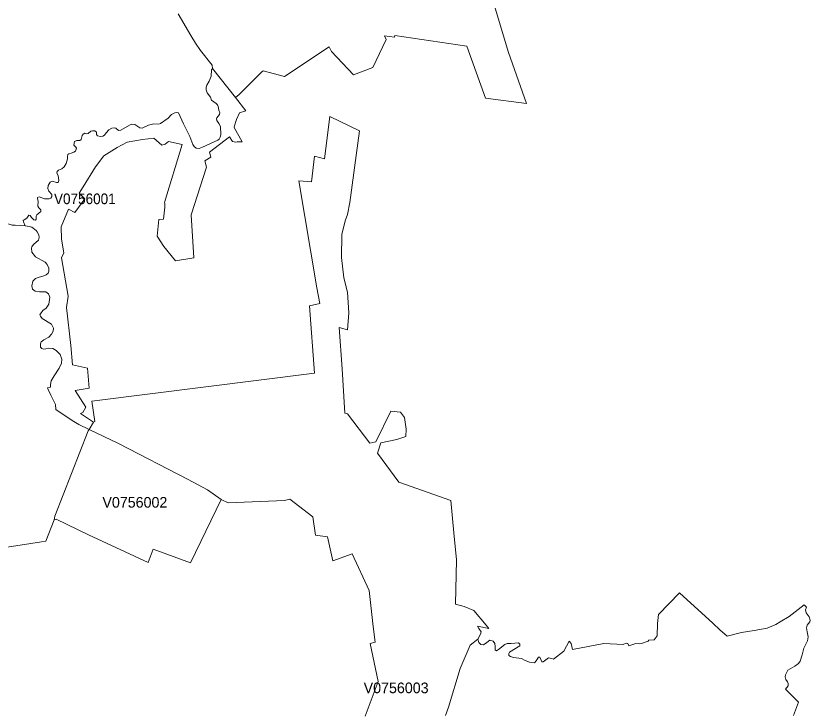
# Model space of a CAD drawing. Extents: x 369010 to 735936, y 6377141 to 6616555.
# Drawn here: x 537305 to 544763, y 6455980 to 6462508 of the extents above; entities that cross this region are included whole.
import ezdxf
from ezdxf.enums import TextEntityAlignment as Align

# ---------------------------------------------------------------- set-up
doc = ezdxf.new("R2010")
doc.units = 0
doc.header["$LTSCALE"] = 40
doc.layers.add('3', color=7, linetype='Continuous', lineweight=13)
doc.layers.add('4', color=7, linetype='Continuous')

msp = doc.modelspace()

# ---------------------------------------------------------------- linework, layer by layer
at = {"layer": '3'}
for points in [[(541806.81, 6462581.76), (541930.44, 6462164.53), (542100.24, 6461685.4), (541714.45, 6461735.71), (541538.19, 6462224.94), (540862.77, 6462322.75), (540859.96, 6462308.52), (540765.29, 6462321.43), (540781.51, 6462286.34), (540658.04, 6462023.35), (540475.49, 6461953.68), (540270.1, 6462173.3), (540247.26, 6462217.66), (539828.7, 6461939.61), (539627.28, 6461992.57), (539615.04, 6461982.64), (539400.05, 6461770.3), (539365.95, 6461743.65), (539465.59, 6461617.7), (539405.01, 6461596.85), (539375.72, 6461534.62), (539355.03, 6461465.44), (539355.03, 6461460.31), (539429.34, 6461325.42), (539384.32, 6461327.08), (539370.59, 6461321.95), (539337.65, 6461328.9), (539310.01, 6461373.75), (539121.67, 6461228.6), (539135.41, 6461181.93), (539077.98, 6461147.01), (539095.19, 6461088.59), (538952.19, 6460639.41), (538975.36, 6460235.58), (538804.73, 6460209.6), (538694.5, 6460341.5), (538631.78, 6460438.82), (538646.84, 6460596.54), (538692.35, 6460600.85), (538705.1, 6460713.89), (538705.1, 6460750.63), (538700.79, 6460755.76), (538864.97, 6461300.43), (538737.53, 6461328.57)], [(538829.06, 6462527.31), (538946.9, 6462322.75), (538991.42, 6462251.58), (539037.43, 6462183.73), (539146.83, 6462045.7), (539152.62, 6462014.58), (539365.95, 6461743.65), (539400.05, 6461770.3), (539615.04, 6461982.64), (539627.28, 6461992.57), (539828.7, 6461939.61), (540247.26, 6462217.66), (540270.1, 6462173.3), (540475.49, 6461953.68), (540658.04, 6462023.35), (540781.51, 6462286.34), (540765.29, 6462321.43), (540859.96, 6462308.52), (540862.77, 6462322.75), (541538.19, 6462224.94), (541714.45, 6461735.71), (542100.24, 6461685.4), (541930.44, 6462164.53), (541806.81, 6462581.76)], [(539098.66, 6461858.51), (539119.85, 6461895.42), (539138.88, 6461942.92), (539143.02, 6462003), (539152.62, 6462014.58), (539146.83, 6462045.7), (539037.43, 6462183.73), (538991.42, 6462251.58), (538946.9, 6462322.75), (538829.06, 6462527.31)], [(539152.62, 6462014.58), (539143.02, 6462003), (539138.88, 6461942.92), (539119.85, 6461895.42), (539098.66, 6461858.51), (539092.21, 6461840.14), (539092.71, 6461812.83), (539101.97, 6461787.51), (539131.93, 6461744.48), (539142.03, 6461716.84), (539186.88, 6461685.89), (539196.97, 6461673.98), (539205.75, 6461656.93), (539209.39, 6461623.17), (539221.47, 6461599.66), (539217.66, 6461582.12), (539192.34, 6461551.67), (539190.02, 6461540.58), (539191.35, 6461526.35), (539210.88, 6461498.04), (539226.1, 6461470.9), (539229.25, 6461390.63), (539223.29, 6461369.45), (539213.03, 6461349.59), (539200.12, 6461340.82), (539058.12, 6461277.1), (539026.67, 6461264.68), (538998.04, 6461267.33), (538978.18, 6461282.06), (538965.27, 6461299.61), (538939.45, 6461375.9), (538877.72, 6461495.89), (538832.37, 6461597.35), (538817.64, 6461602.81), (538796.95, 6461599.17), (538766, 6461581.13), (538735.05, 6461548.85), (538663.06, 6461497.22), (538648.33, 6461492.58), (538601.66, 6461496.22), (538551.01, 6461481.49), (538490.93, 6461453.36), (538467.43, 6461456.5), (538422.75, 6461488.45), (538394.94, 6461490.76), (538372.43, 6461481.99), (538289.35, 6461434.49), (538267.17, 6461431.68), (538243.17, 6461453.85), (538229.77, 6461458.82), (538204.45, 6461453.85), (538176.31, 6461437.14), (538154.13, 6461410.82), (538136.59, 6461387.82), (538122.69, 6461380.37), (538098.36, 6461377.23), (538070.55, 6461380.87), (538062.77, 6461394.27), (538061.78, 6461415.13), (538044.73, 6461429.86), (538024.87, 6461430.35), (538009.65, 6461425.22), (537984.82, 6461403.54), (537966.29, 6461400.73), (537952.88, 6461407.68), (537935.34, 6461398.41), (537925.74, 6461385.01), (537917.79, 6461348.1), (537904.88, 6461338.5), (537877.24, 6461338.83), (537855.56, 6461327.41), (537849.11, 6461295.47), (537867.15, 6461277.1), (537873.6, 6461266.01), (537863.84, 6461238.37), (537849.11, 6461227.61), (537824.12, 6461219.34), (537802.44, 6461214.7), (537792.34, 6461207.42), (537789.2, 6461186.57), (537790.52, 6461166.71), (537776.62, 6461123.34), (537757.75, 6461091.57), (537735.57, 6461071.71), (537703.8, 6461058.3), (537691.22, 6461046.38), (537690.39, 6461030.66), (537700.98, 6461008.98), (537707.44, 6460964.13), (537702.31, 6460944.27), (537687.58, 6460943.44), (537646.53, 6460957.67), (537628.16, 6460947.58), (537608.3, 6460916.13), (537605.98, 6460888), (537612.93, 6460864), (537641.07, 6460829.9), (537642.89, 6460812.36), (537632.3, 6460796.64), (537617.07, 6460790.18)], [(537821.8, 6459412.69), (537780.76, 6459771.51), (537795.82, 6459877.43), (537733.59, 6460235.25), (537755.76, 6460282.75), (537732.1, 6460412.34), (537729.78, 6460527.03), (537798.96, 6460693.36), (537859.54, 6460663.24), (537952.38, 6460790.68), (537900.58, 6460842.65), (537935.17, 6460903.72), (538051.85, 6461089.58), (538131.79, 6461193.35), (538257.08, 6461271.14), (538350.75, 6461324.27), (538493.42, 6461347.93), (538599.17, 6461358.86), (538674.81, 6461293.98), (538707.25, 6461302.58), (538737.53, 6461328.57), (538864.97, 6461300.43), (538700.79, 6460755.76), (538705.1, 6460750.63), (538705.1, 6460713.89), (538692.35, 6460600.85), (538646.84, 6460596.54), (538631.78, 6460438.82), (538694.5, 6460341.5), (538804.73, 6460209.6), (538975.36, 6460235.58), (538952.19, 6460639.41), (539095.19, 6461088.59), (539077.98, 6461147.01), (539135.41, 6461181.93), (539121.67, 6461228.6), (539310.01, 6461373.75), (539337.65, 6461328.9), (539370.59, 6461321.95), (539384.32, 6461327.08), (539429.34, 6461325.42), (539355.03, 6461460.31), (539355.03, 6461465.44), (539375.72, 6461534.62), (539405.01, 6461596.85), (539465.59, 6461617.7), (539365.95, 6461743.65), (539152.62, 6462014.58)], [(537506.35, 6460789.36), (537509, 6460802.6), (537523.4, 6460808.72), (537575.03, 6460792), (537617.07, 6460790.18), (537632.3, 6460796.64), (537642.89, 6460812.36), (537641.07, 6460829.9), (537612.93, 6460864), (537605.98, 6460888), (537608.3, 6460916.13), (537628.16, 6460947.58), (537646.53, 6460957.67), (537687.58, 6460943.44), (537702.31, 6460944.27), (537707.44, 6460964.13), (537700.98, 6461008.98), (537690.39, 6461030.66), (537691.22, 6461046.38), (537703.8, 6461058.3), (537735.57, 6461071.71), (537757.75, 6461091.57), (537776.62, 6461123.34), (537790.52, 6461166.71), (537789.2, 6461186.57), (537792.34, 6461207.42), (537802.44, 6461214.7), (537824.12, 6461219.34), (537849.11, 6461227.61), (537863.84, 6461238.37), (537873.6, 6461266.01), (537867.15, 6461277.1), (537849.11, 6461295.47), (537855.56, 6461327.41), (537877.24, 6461338.83), (537904.88, 6461338.5), (537917.79, 6461348.1), (537925.74, 6461385.01), (537935.34, 6461398.41), (537952.88, 6461407.68), (537966.29, 6461400.73), (537984.82, 6461403.54), (538009.65, 6461425.22), (538024.87, 6461430.35), (538044.73, 6461429.86), (538061.78, 6461415.13), (538062.77, 6461394.27), (538070.55, 6461380.87), (538098.36, 6461377.23), (538122.69, 6461380.37), (538136.59, 6461387.82), (538154.13, 6461410.82), (538176.31, 6461437.14), (538204.45, 6461453.85), (538229.77, 6461458.82), (538243.17, 6461453.85), (538267.17, 6461431.68), (538289.35, 6461434.49), (538372.43, 6461481.99), (538394.94, 6461490.76), (538422.75, 6461488.45), (538467.43, 6461456.5), (538490.93, 6461453.36), (538551.01, 6461481.49), (538601.66, 6461496.22), (538648.33, 6461492.58), (538663.06, 6461497.22), (538735.05, 6461548.85), (538766, 6461581.13), (538796.95, 6461599.17), (538817.64, 6461602.81), (538832.37, 6461597.35), (538877.72, 6461495.89), (538939.45, 6461375.9), (538965.27, 6461299.61), (538978.18, 6461282.06), (538998.04, 6461267.33), (539026.67, 6461264.68), (539058.12, 6461277.1), (539200.12, 6461340.82), (539213.03, 6461349.59), (539223.29, 6461369.45), (539229.25, 6461390.63), (539226.1, 6461470.9), (539210.88, 6461498.04), (539191.35, 6461526.35), (539190.02, 6461540.58), (539192.34, 6461551.67), (539217.66, 6461582.12), (539221.47, 6461599.66), (539209.39, 6461623.17), (539205.75, 6461656.93), (539196.97, 6461673.98), (539186.88, 6461685.89), (539142.03, 6461716.84), (539131.93, 6461744.48), (539101.97, 6461787.51), (539092.71, 6461812.83), (539092.21, 6461840.14), (539098.66, 6461858.51)], [(538737.53, 6461328.57), (538707.25, 6461302.58), (538674.81, 6461293.98), (538599.17, 6461358.86), (538493.42, 6461347.93), (538350.75, 6461324.27), (538257.08, 6461271.14), (538131.79, 6461193.35), (538051.85, 6461089.58), (537935.17, 6460903.72), (537900.58, 6460842.65), (537952.38, 6460790.68), (537859.54, 6460663.24), (537798.96, 6460693.36), (537729.78, 6460527.03), (537732.1, 6460412.34), (537755.76, 6460282.75), (537733.59, 6460235.25), (537795.82, 6459877.43), (537780.76, 6459771.51), (537821.8, 6459412.69), (537835.37, 6459233.12), (537975.89, 6459200.85), (537993.1, 6459012.67), (537861.36, 6458991.16), (537962.98, 6458833.26), (537932.69, 6458785.77), (537913.16, 6458775.01), (538034.14, 6458692.75), (538045.4, 6458699.37), (538017.43, 6458889.7), (540107.58, 6459155.17), (540062.72, 6459786.73), (540157.89, 6459808.25), (540131.91, 6459955.22), (539963.26, 6460960.98), (540079.94, 6460950.23), (540110.22, 6461192.36), (540203.07, 6461166.37), (540253.55, 6461564.08), (540532.43, 6461427.87), (540499.99, 6461196.66), (540439.58, 6460755.26), (540420.21, 6460642.89), (540396.38, 6460584.63), (540364.6, 6460454.71), (540361.13, 6460239.88), (540384.96, 6460049.55), (540419.55, 6459915.66), (540432.46, 6459721.03), (540419.55, 6459559.5), (540339.61, 6459581.18), (540367.75, 6459194.23), (540394.23, 6458778.32), (540417.9, 6458771.7), (540627.59, 6458497.29), (540683.7, 6458510.2), (540826.36, 6458795.53), (540916.39, 6458788.41), (540953.14, 6458736.44), (540970.35, 6458628.37), (540966.05, 6458559.19), (540881.8, 6458531.22), (540732.69, 6458500.93), (540700.25, 6458403.62), (540902.16, 6458128.88), (541390.07, 6457958.58), (541416.05, 6457653.88), (541442.7, 6457401.16), (541434.09, 6456983.92), (541514.03, 6456961.25), (541604.73, 6456926.66), (541721.41, 6456786.15), (541746.23, 6456757.68), (541639.98, 6456777.21), (541650.74, 6456755.53), (541674.57, 6456725.07), (541668.11, 6456703.39), (541644.28, 6456655.73), (541650.74, 6456625.28), (541670.27, 6456605.75), (541696.25, 6456603.59), (541726.7, 6456625.28), (541754.84, 6456646.96), (541785.29, 6456636.2), (541802.67, 6456616.67), (541806.97, 6456586.22), (541806.97, 6456555.76), (541817.89, 6456545.01), (541837.42, 6456557.92), (541896.01, 6456605.75), (541917.69, 6456614.52), (541954.6, 6456614.52), (542023.95, 6456620.97), (542037.02, 6456607.9), (542037.02, 6456592.67), (541941.53, 6456534.08), (541935.07, 6456521.01), (541932.92, 6456503.8), (541950.13, 6456492.87)], [(540966.05, 6458559.19), (540970.35, 6458628.37), (540953.14, 6458736.44), (540916.39, 6458788.41), (540826.36, 6458795.53), (540683.7, 6458510.2), (540627.59, 6458497.29), (540417.9, 6458771.7), (540394.23, 6458778.32), (540367.75, 6459194.23), (540339.61, 6459581.18), (540419.55, 6459559.5), (540432.46, 6459721.03), (540419.55, 6459915.66), (540384.96, 6460049.55), (540361.13, 6460239.88), (540364.6, 6460454.71), (540396.38, 6460584.63), (540420.21, 6460642.89), (540439.58, 6460755.26), (540499.99, 6461196.66), (540532.43, 6461427.87), (540253.55, 6461564.08), (540203.07, 6461166.37), (540110.22, 6461192.36), (540079.94, 6460950.23), (539963.26, 6460960.98), (540131.91, 6459955.22), (540157.89, 6459808.25), (540062.72, 6459786.73), (540107.58, 6459155.17), (538017.43, 6458889.7), (538045.4, 6458699.37), (538034.14, 6458692.75)], [(537617.07, 6460790.18), (537575.03, 6460792), (537523.4, 6460808.72), (537509, 6460802.6), (537506.35, 6460789.36), (537515.45, 6460768.01), (537512.31, 6460721), (537519.26, 6460707.6), (537539.45, 6460687.24), (537538.95, 6460672.51), (537501.22, 6460641.06), (537494.76, 6460626.83), (537496.59, 6460601.01), (537488.31, 6460590.92), (537474.41, 6460592.74), (537451.4, 6460613.92), (537438.49, 6460635.6), (537427.4, 6460636.1), (537408.04, 6460608.3), (537381.23, 6460593.07), (537374.77, 6460588.1), (537377.09, 6460576.02), (537390.5, 6460537.29), (537431.05, 6460530.84), (537453.22, 6460525.71), (537496.75, 6460492.11), (537505.19, 6460480.03), (537520.25, 6460453.71), (537524.56, 6460426.74), (537518.27, 6460401.08), (537469.28, 6460361.86), (537455.54, 6460341.17), (537450.08, 6460325.95), (537455.04, 6460290.2), (537488.81, 6460247.5), (537579.01, 6460195.69), (537597.21, 6460175.34), (537615.42, 6460140.75), (537614.42, 6460110.96), (537607.64, 6460092.92), (537590.1, 6460077.85), (537566.26, 6460066.1), (537515.29, 6460051.87), (537489.14, 6460042.11), (537462.49, 6460017.45), (537455.71, 6459974.91), (537460.01, 6459942.97), (537485.17, 6459923.44), (537526.54, 6459917.81), (537585.96, 6459917.15), (537610.45, 6459898.45), (537624.85, 6459867), (537612.93, 6459802.13), (537588.11, 6459765.22), (537557.99, 6459742.21), (537534.82, 6459711.76), (537530.84, 6459701), (537535.31, 6459687.76), (537552.19, 6459665.92), (537638.09, 6459613.28), (537657.46, 6459575.05), (537655.3, 6459549.23), (537638.59, 6459518.62), (537612.93, 6459490.98), (537567.26, 6459465.99), (537542.76, 6459447.12), (537537.13, 6459430.24), (537535.31, 6459413.03), (537537.46, 6459396.31), (537547.73, 6459385.05), (537564.11, 6459380.09), (537585.46, 6459381.25), (537615.42, 6459388.86), (537653.15, 6459385.05), (537683.11, 6459367.51), (537722, 6459327.46), (537736.4, 6459286.58), (537733.26, 6459247.19), (537711.58, 6459200.85), (537664.41, 6459128.85), (537634.95, 6459081.69), (537628.49, 6459046.76), (537629.32, 6459022.77), (537602.34, 6459017.14), (537608.63, 6458999.6), (537631.8, 6458948.12), (537676.82, 6458857.92), (537679.96, 6458811.58), (537833.55, 6458708.81), (537896.28, 6458672.39), (537992.6, 6458625.39), (538034.14, 6458692.75), (537913.16, 6458775.01), (537932.69, 6458785.77), (537962.98, 6458833.26), (537861.36, 6458991.16), (537993.1, 6459012.67), (537975.89, 6459200.85), (537835.37, 6459233.12), (537821.8, 6459412.69)], [(537297.65, 6460543.25), (537390.5, 6460537.29), (537377.09, 6460576.02), (537374.77, 6460588.1), (537381.23, 6460593.07), (537408.04, 6460608.3), (537427.4, 6460636.1), (537438.49, 6460635.6), (537451.4, 6460613.92), (537474.41, 6460592.74), (537488.31, 6460590.92), (537496.59, 6460601.01), (537494.76, 6460626.83), (537501.22, 6460641.06), (537538.95, 6460672.51), (537539.45, 6460687.24), (537519.26, 6460707.6), (537512.31, 6460721), (537515.45, 6460768.01), (537506.35, 6460789.36)], [(537505.19, 6460480.03), (537496.75, 6460492.11), (537453.22, 6460525.71), (537431.05, 6460530.84), (537390.5, 6460537.29), (537297.65, 6460543.25), (537271.33, 6460542.76), (537199.84, 6460564.93), (537174.02, 6460565.43), (537126.52, 6460540.93), (537075.71, 6460494.76), (537041.62, 6460475.89)], [(537014.31, 6457489.37), (537344.49, 6457539.35), (537544.42, 6457570.8), (537585.3, 6457574.61), (537663.25, 6457775.2), (537669.37, 6457812.44), (537984.66, 6458612.81), (537992.6, 6458625.39), (537896.28, 6458672.39), (537833.55, 6458708.81), (537679.96, 6458811.58), (537676.82, 6458857.92), (537631.8, 6458948.12), (537608.63, 6458999.6), (537602.34, 6459017.14), (537629.32, 6459022.77), (537628.49, 6459046.76), (537634.95, 6459081.69), (537664.41, 6459128.85), (537711.58, 6459200.85), (537733.26, 6459247.19), (537736.4, 6459286.58), (537722, 6459327.46), (537683.11, 6459367.51), (537653.15, 6459385.05), (537615.42, 6459388.86), (537585.46, 6459381.25), (537564.11, 6459380.09), (537547.73, 6459385.05), (537537.46, 6459396.31), (537535.31, 6459413.03), (537537.13, 6459430.24), (537542.76, 6459447.12), (537567.26, 6459465.99), (537612.93, 6459490.98), (537638.59, 6459518.62), (537655.3, 6459549.23), (537657.46, 6459575.05), (537638.09, 6459613.28), (537552.19, 6459665.92), (537535.31, 6459687.76), (537530.84, 6459701), (537534.82, 6459711.76), (537557.99, 6459742.21), (537588.11, 6459765.22), (537612.93, 6459802.13), (537624.85, 6459867), (537610.45, 6459898.45), (537585.96, 6459917.15), (537526.54, 6459917.81), (537485.17, 6459923.44), (537460.01, 6459942.97), (537455.71, 6459974.91), (537462.49, 6460017.45), (537489.14, 6460042.11), (537515.29, 6460051.87), (537566.26, 6460066.1), (537590.1, 6460077.85), (537607.64, 6460092.92), (537614.42, 6460110.96), (537615.42, 6460140.75), (537597.21, 6460175.34), (537579.01, 6460195.69), (537488.81, 6460247.5), (537455.04, 6460290.2), (537450.08, 6460325.95), (537455.54, 6460341.17), (537469.28, 6460361.86), (537518.27, 6460401.08), (537524.56, 6460426.74), (537520.25, 6460453.71), (537505.19, 6460480.03)], [(538034.14, 6458692.75), (537992.6, 6458625.39), (538268.17, 6458493.32), (538923.73, 6458154.2), (539105.28, 6458059.04), (539232.72, 6457966.02), (539297.77, 6457935.74), (539825.89, 6457957.75), (539878.52, 6457970.33), (540092.35, 6457805.98), (540118.33, 6457633.03), (540230.71, 6457615.65), (540280.2, 6457391.39), (540463.91, 6457458.42), (540621.63, 6457112.52), (540658.37, 6456776.38), (540678.07, 6456628.25), (540630.4, 6456615.18), (540706.54, 6456259.35), (540585.06, 6455931.48)], [(541339.09, 6455938.6), (541367.39, 6456017.71), (541475.3, 6456380.16), (541570.8, 6456599.46), (541644.28, 6456655.73), (541668.11, 6456703.39), (541674.57, 6456725.07), (541650.74, 6456755.53), (541639.98, 6456777.21), (541746.23, 6456757.68), (541721.41, 6456786.15), (541604.73, 6456926.66), (541514.03, 6456961.25), (541434.09, 6456983.92), (541442.7, 6457401.16), (541416.05, 6457653.88), (541390.07, 6457958.58), (540902.16, 6458128.88), (540700.25, 6458403.62), (540732.69, 6458500.93), (540881.8, 6458531.22), (540966.05, 6458559.19)], [(539232.72, 6457966.02), (538945.08, 6457371.53), (538592.88, 6457501.29), (538548.36, 6457375.67), (537987.8, 6457635.84), (537684.6, 6457781.98), (537663.25, 6457775.2), (537585.3, 6457574.61), (537544.42, 6457570.8), (537344.49, 6457539.35), (537014.31, 6457489.37), (536726.5, 6457295.73), (536577.54, 6457199.24), (536245.04, 6456983.76), (536223.53, 6456955.62), (536126.21, 6456893.72), (536142.6, 6456891.24), (536171.73, 6456716.14), (536181.82, 6456663.18), (536508.86, 6456268.45), (536495.78, 6456102.12), (536509.35, 6456099.14), (536497.6, 6455842.94)], [(540585.06, 6455931.48), (540706.54, 6456259.35), (540630.4, 6456615.18), (540678.07, 6456628.25), (540658.37, 6456776.38), (540621.63, 6457112.52), (540463.91, 6457458.42), (540280.2, 6457391.39), (540230.71, 6457615.65), (540118.33, 6457633.03), (540092.35, 6457805.98), (539878.52, 6457970.33), (539825.89, 6457957.75), (539297.77, 6457935.74), (539232.72, 6457966.02)], [(544744.01, 6456679.06), (544734.41, 6456725.9), (544728.28, 6456761.49), (544735.23, 6456786.64), (544761.88, 6456818.58), (544763.04, 6456833.98), (544754.27, 6456867.08), (544726.63, 6456903.49), (544719.68, 6456931.29), (544728.28, 6456957.28), (544707.43, 6456978.13), (544565.26, 6456868.73), (544482.84, 6456817.59), (544440.31, 6456794.92), (544359.71, 6456760.33), (544238.23, 6456736.83), (544119.39, 6456719.45), (543985.34, 6456684.03), (543914, 6456742.12), (543848.46, 6456806.5), (543535.16, 6457089.68), (543338.55, 6456888.59), (543329.77, 6456804.35), (543325.97, 6456686.84), (543299.98, 6456649.94), (543250, 6456645.47), (543241.39, 6456636.86), (543180.65, 6456615.18), (543161.13, 6456610.88), (543126.37, 6456615.18), (543061, 6456592.67), (543050.07, 6456614.35), (543037.16, 6456618.66), (543008.86, 6456605.58), (542824.49, 6456614.35), (542532.87, 6456560.4), (542517.65, 6456614.68), (542500.27, 6456636.36), (542450.29, 6456543.02), (542354.79, 6456467.05), (542337.58, 6456473.51), (542304.97, 6456479.96), (542254.99, 6456443.06), (542244.23, 6456443.06), (542224.7, 6456486.58), (542211.63, 6456486.58), (542192.1, 6456451.83), (542174.72, 6456434.45), (542128.21, 6456440.74), (542086.84, 6456455.97), (542052.25, 6456473.34), (541978.43, 6456484.27), (541950.13, 6456492.87), (541932.92, 6456503.8), (541935.07, 6456521.01), (541941.53, 6456534.08), (542037.02, 6456592.67), (542037.02, 6456607.9), (542023.95, 6456620.97), (541954.6, 6456614.52), (541917.69, 6456614.52), (541896.01, 6456605.75), (541837.42, 6456557.92), (541817.89, 6456545.01), (541806.97, 6456555.76), (541806.97, 6456586.22), (541802.67, 6456616.67), (541785.29, 6456636.2), (541754.84, 6456646.96), (541726.7, 6456625.28), (541696.25, 6456603.59), (541670.27, 6456605.75), (541650.74, 6456625.28), (541644.28, 6456655.73)], [(541950.13, 6456492.87), (541978.43, 6456484.27), (542052.25, 6456473.34), (542086.84, 6456455.97), (542128.21, 6456440.74), (542174.72, 6456434.45), (542192.1, 6456451.83), (542211.63, 6456486.58), (542224.7, 6456486.58), (542244.23, 6456443.06), (542254.99, 6456443.06), (542304.97, 6456479.96), (542337.58, 6456473.51), (542354.79, 6456467.05), (542450.29, 6456543.02), (542500.27, 6456636.36), (542517.65, 6456614.68), (542532.87, 6456560.4), (542824.49, 6456614.35), (543008.86, 6456605.58), (543037.16, 6456618.66), (543050.07, 6456614.35), (543061, 6456592.67), (543126.37, 6456615.18), (543161.13, 6456610.88), (543180.65, 6456615.18), (543241.39, 6456636.86), (543250, 6456645.47), (543299.98, 6456649.94), (543325.97, 6456686.84), (543329.77, 6456804.35), (543338.55, 6456888.59), (543535.16, 6457089.68), (543848.46, 6456806.5), (543914, 6456742.12), (543985.34, 6456684.03), (544119.39, 6456719.45), (544238.23, 6456736.83), (544359.71, 6456760.33), (544440.31, 6456794.92), (544482.84, 6456817.59), (544565.26, 6456868.73), (544707.43, 6456978.13), (544728.28, 6456957.28), (544719.68, 6456931.29), (544726.63, 6456903.49), (544754.27, 6456867.08), (544763.04, 6456833.98), (544761.88, 6456818.58), (544735.23, 6456786.64), (544728.28, 6456761.49), (544734.41, 6456725.9), (544744.01, 6456679.06), (544738.71, 6456640.83), (544703.13, 6456572.81), (544689.22, 6456507.77), (544668.54, 6456447.86), (544655.46, 6456426.17), (544619.05, 6456402.67), (544554.01, 6456363.61), (544532.33, 6456322.07), (544527.86, 6456303.7), (544535.8, 6456276.89), (544550.53, 6456254.38), (544557.48, 6456238.66), (544555.66, 6456219.13), (544530.51, 6456186.19), (544654.63, 6456065.04), (544605.98, 6455940.09)], [(541644.28, 6456655.73), (541570.8, 6456599.46), (541475.3, 6456380.16), (541367.39, 6456017.71), (541339.09, 6455938.6)], [(544605.98, 6455940.09), (544654.63, 6456065.04), (544530.51, 6456186.19), (544555.66, 6456219.13), (544557.48, 6456238.66), (544550.53, 6456254.38), (544535.8, 6456276.89), (544527.86, 6456303.7), (544532.33, 6456322.07), (544554.01, 6456363.61), (544619.05, 6456402.67), (544655.46, 6456426.17), (544668.54, 6456447.86), (544689.22, 6456507.77), (544703.13, 6456572.81), (544738.71, 6456640.83), (544744.01, 6456679.06)]]:
    msp.add_lwpolyline(points, dxfattribs=at)
msp.add_lwpolyline([(537992.6, 6458625.39), (537984.66, 6458612.81), (537669.37, 6457812.44), (537663.25, 6457775.2), (537684.6, 6457781.98), (537987.8, 6457635.84), (538548.36, 6457375.67), (538592.88, 6457501.29), (538945.08, 6457371.53), (539232.72, 6457966.02), (539105.28, 6458059.04), (538923.73, 6458154.2), (538268.17, 6458493.32)], close=True, dxfattribs=at)

# ---------------------------------------------------------------- texts
at = {"layer": '4', "width": 0.95}
msp.add_text('V0756001', height=100, dxfattribs=at).set_placement((537952.38, 6460740.68), align=Align.CENTER)
at = {"layer": '4'}
for s, p in [('V0756002', (538422.2, 6457890.91)), ('V0756003', (540875.42, 6456148.62))]:
    msp.add_text(s, height=100, dxfattribs=at).set_placement(p, align=Align.CENTER)

doc.saveas('drawing.dxf')
